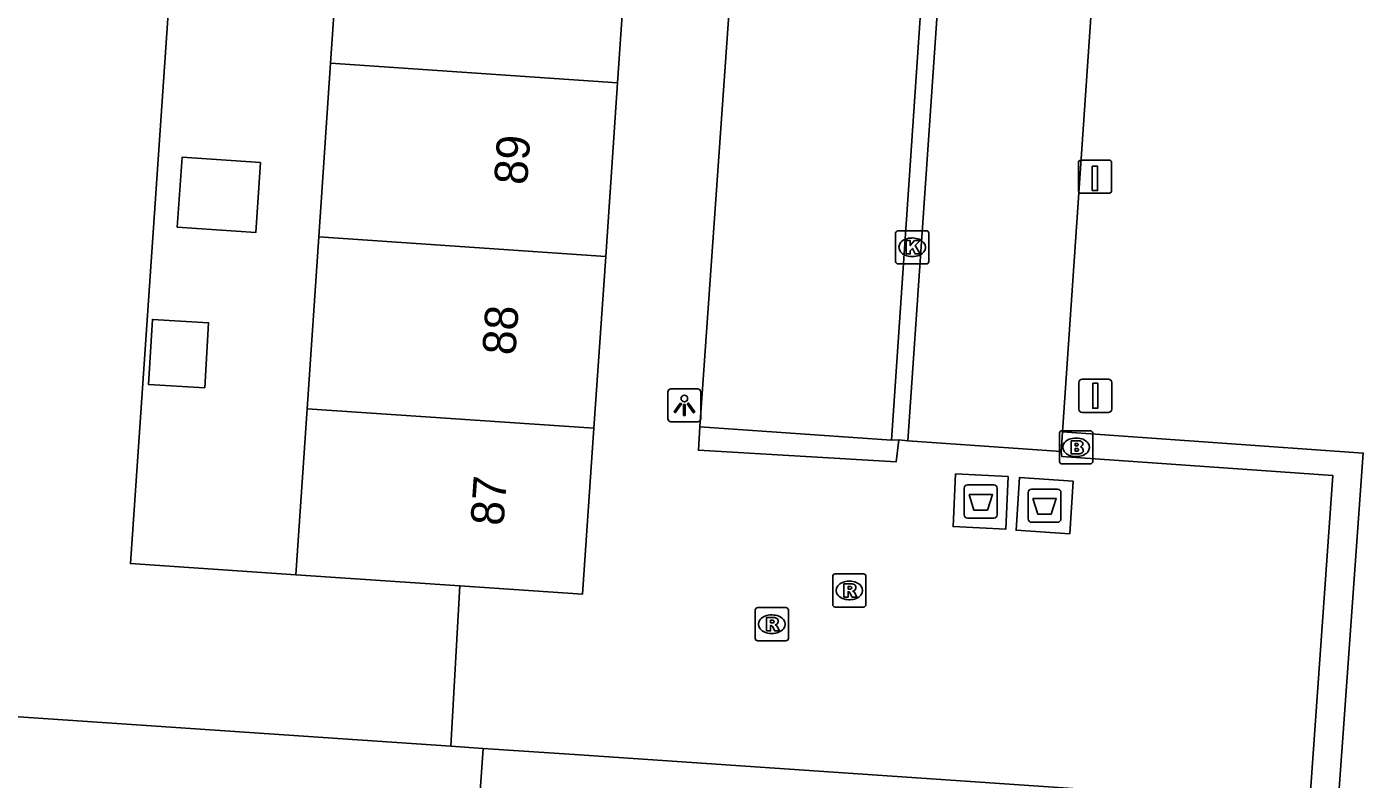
# Model space of a CAD drawing. Extents: x 161848 to 162726, y 385382 to 386521.
# Drawn here: x 162098.13 to 162138.42, y 385671.53 to 385694.21 of the extents above; entities that cross this region are included whole.
import ezdxf

# ---------------------------------------------------------------- set-up
doc = ezdxf.new("R2010")
doc.units = 0
for name, color, linetype in [('IMGEO_Afval_apart_plaats', 7, 'Continuous'), ('IMGEO_Brandkraan', 7, 'Continuous'), ('IMGEO_Erf', 7, 'Continuous'), ('IMGEO_Haag', 7, 'Continuous'), ('IMGEO_Hek', 7, 'Continuous'), ('IMGEO_Kolk', 7, 'Continuous'), ('IMGEO_Laadpaal', 7, 'Continuous'), ('IMGEO_Lichtpunt', 7, 'Continuous'), ('IMGEO_Muur', 7, 'Continuous'), ('IMGEO_Pand', 7, 'Continuous'), ('IMGEO_Pand_nummerreeks', 7, 'Continuous'), ('IMGEO_Parkeervlak_open', 7, 'Continuous'), ('IMGEO_Rijbaan_lokaal_open', 7, 'Continuous'), ('IMGEO_Rioolput', 7, 'Continuous'), ('IMGEO_Verkeersbordpaal', 7, 'Continuous'), ('IMGEO_Voetpad_gesloten', 7, 'Continuous'), ('IMGEO_Voetpad_open', 7, 'Continuous')]:
    doc.layers.add(name, color=color, linetype=linetype)

msp = doc.modelspace()

# ---------------------------------------------------------------- linework, layer by layer
at = {"layer": 'IMGEO_Afval_apart_plaats'}
for p, q in [((162126.394, 385679.497), (162126.394, 385680.297)), ((162126.394, 385680.297), (162126.394, 385679.497)), ((162126.494, 385680.397), (162127.284, 385680.397)), ((162127.284, 385680.397), (162126.494, 385680.397)), ((162127.384, 385680.297), (162127.384, 385679.497)), ((162127.384, 385679.497), (162127.384, 385680.297)), ((162128.318, 385679.372), (162128.318, 385680.172)), ((162128.318, 385680.172), (162128.318, 385679.372)), ((162128.418, 385680.272), (162129.208, 385680.272)), ((162129.208, 385680.272), (162128.418, 385680.272)), ((162129.308, 385680.172), (162129.308, 385679.372)), ((162129.308, 385679.372), (162129.308, 385680.172)), ((162127.284, 385679.397), (162126.494, 385679.397)), ((162126.494, 385679.397), (162127.284, 385679.397)), ((162129.208, 385679.272), (162128.418, 385679.272)), ((162128.418, 385679.272), (162129.208, 385679.272))]:
    msp.add_line(p, q, dxfattribs=at)
for points in [[(162126.537, 385680.111), (162127.241, 385680.111), (162127.092, 385679.641), (162126.686, 385679.641), (162126.537, 385680.111)], [(162128.461, 385679.986), (162129.165, 385679.986), (162129.016, 385679.516), (162128.61, 385679.516), (162128.461, 385679.986)]]:
    msp.add_lwpolyline(points, dxfattribs=at)
for centre, start, end in [((162126.494, 385680.297), 90, 180), ((162126.494, 385680.297), 90, 180), ((162127.284, 385680.297), 0, 90), ((162127.284, 385680.297), 360, 90), ((162128.418, 385680.172), 90, 180), ((162128.418, 385680.172), 90, 180), ((162129.208, 385680.172), 0, 90), ((162129.208, 385680.172), 360, 90), ((162126.494, 385679.497), 180, 270), ((162126.494, 385679.497), 180, 270), ((162127.284, 385679.497), 270, 0), ((162127.284, 385679.497), 270, 0), ((162128.418, 385679.372), 180, 270), ((162128.418, 385679.372), 180, 270), ((162129.208, 385679.372), 270, 0), ((162129.208, 385679.372), 270, 0)]:
    msp.add_arc(centre, 0.1, start, end, dxfattribs=at)
at = {"layer": 'IMGEO_Brandkraan'}
for p, q in [((162129.265, 385681.104), (162129.265, 385681.956)), ((162129.34, 385682.03), (162130.192, 385682.03)), ((162129.753, 385681.81), (162129.778, 385681.81)), ((162130.266, 385681.956), (162130.266, 385681.104)), ((162130.192, 385681.03), (162129.34, 385681.03)), ((162129.776, 385681.25), (162129.751, 385681.25))]:
    msp.add_line(p, q, dxfattribs=at)
for points in [[(162129.265, 385681.104), (162129.265, 385681.956)], [(162129.34, 385682.03), (162130.192, 385682.03)], [(162129.613, 385681.73), (162129.613, 385681.33), (162129.826, 385681.33)], [(162129.844, 385681.73), (162129.613, 385681.73)], [(162130.266, 385681.956), (162130.266, 385681.104)], [(162129.792, 385681.649), (162129.738, 385681.649), (162129.738, 385681.573)], [(162129.738, 385681.573), (162129.791, 385681.573)], [(162129.8, 385681.497), (162129.738, 385681.497), (162129.738, 385681.416)], [(162129.738, 385681.416), (162129.8, 385681.416)], [(162130.192, 385681.03), (162129.34, 385681.03)]]:
    msp.add_lwpolyline(points, dxfattribs=at)
for centre, radius, start, end in [((162129.342, 385681.954), 0.0765, 91.552, 178.448), ((162129.342, 385681.954), 0.0765, 91.552, 178.448), ((162129.848, 385681.585), 0.145, 59.4692, 91.5367), ((162130.19, 385681.954), 0.0765, 1.552, 88.448), ((162130.19, 385681.954), 0.0765, 1.552, 88.448), ((162129.793, 385681.611), 0.0379, 267.8285, 90.9355), ((162129.801, 385681.456), 0.0404, 269.8759, 90.5077), ((162129.832, 385681.581), 0.251, 268.6676, 293.5347), ((162129.873, 385681.632), 0.0922, 285.5137, 58.1501), ((162129.878, 385681.44), 0.105, 301.3115, 78.989), ((162129.342, 385681.106), 0.0765, 181.552, 268.448), ((162129.342, 385681.106), 0.0765, 181.552, 268.448), ((162130.19, 385681.106), 0.0765, 271.552, 358.448), ((162130.19, 385681.106), 0.0765, 271.552, 358.448)]:
    msp.add_arc(centre, radius, start, end, dxfattribs=at)
for centre, major_axis, ratio, start_param, end_param in [((162129.752, 385681.53), (-0.387, 0.002), 0.722429, 4.712389, 7.853982), ((162129.777, 385681.53), (-0.39, 0.002), 0.717154, 1.570796, 4.712389)]:
    msp.add_ellipse(centre, major_axis=major_axis, ratio=ratio, start_param=start_param, end_param=end_param, dxfattribs=at)
at = {"layer": 'IMGEO_Erf'}
msp.add_lwpolyline([(162108.35, 385708.642), (162103.379, 385708.994), (162101.257, 385678.025), (162106.241, 385677.689)], dxfattribs=at)
at = {"layer": 'IMGEO_Haag'}
msp.add_lwpolyline([(162129.353, 385681.999), (162138.422, 385681.358), (162136.486, 385654.387)], dxfattribs=at)
at = {"layer": 'IMGEO_Hek'}
msp.add_lwpolyline([(162111.19, 385677.357), (162110.912, 385672.522)], dxfattribs=at)
at = {"layer": 'IMGEO_Kolk'}
for p, q in [((162124.324, 385687.133), (162124.324, 385687.985)), ((162124.399, 385688.059), (162125.251, 385688.059)), ((162124.812, 385687.839), (162124.837, 385687.839)), ((162125.325, 385687.985), (162125.325, 385687.133)), ((162125.251, 385687.059), (162124.399, 385687.059)), ((162124.835, 385687.279), (162124.81, 385687.279))]:
    msp.add_line(p, q, dxfattribs=at)
for points in [[(162124.324, 385687.133), (162124.324, 385687.985)], [(162124.399, 385688.059), (162125.251, 385688.059)], [(162125.325, 385687.985), (162125.325, 385687.133)], [(162124.645, 385687.759), (162124.768, 385687.759), (162124.768, 385687.608), (162124.898, 385687.759), (162125.062, 385687.759), (162124.916, 385687.608), (162125.069, 385687.359), (162124.917, 385687.359), (162124.832, 385687.523), (162124.768, 385687.456), (162124.768, 385687.359), (162124.645, 385687.359), (162124.645, 385687.759)], [(162125.251, 385687.059), (162124.399, 385687.059)]]:
    msp.add_lwpolyline(points, dxfattribs=at)
for centre, start, end in [((162124.401, 385687.983), 91.552, 178.448), ((162124.401, 385687.983), 91.552, 178.448), ((162125.249, 385687.983), 1.552, 88.448), ((162125.249, 385687.983), 1.552, 88.448), ((162124.401, 385687.135), 181.552, 268.448), ((162124.401, 385687.135), 181.552, 268.448), ((162125.249, 385687.135), 271.552, 358.448), ((162125.249, 385687.135), 271.552, 358.448)]:
    msp.add_arc(centre, 0.0765, start, end, dxfattribs=at)
for centre, major_axis, ratio, start_param, end_param in [((162124.811, 385687.559), (-0.387, 0.002), 0.722429, 4.712389, 7.853982), ((162124.836, 385687.559), (-0.39, 0.002), 0.717154, 1.570796, 4.712389)]:
    msp.add_ellipse(centre, major_axis=major_axis, ratio=ratio, start_param=start_param, end_param=end_param, dxfattribs=at)
at = {"layer": 'IMGEO_Laadpaal'}
for p, q in [((162130.752, 385690.186), (162129.911, 385690.186)), ((162130.752, 385690.186), (162129.911, 385690.186)), ((162129.836, 385690.102), (162129.836, 385689.261)), ((162129.836, 385690.102), (162129.836, 385689.261)), ((162130.836, 385689.27), (162130.836, 385690.111)), ((162130.836, 385689.27), (162130.836, 385690.111)), ((162129.92, 385689.186), (162130.761, 385689.186)), ((162129.92, 385689.186), (162130.761, 385689.186))]:
    msp.add_line(p, q, dxfattribs=at)
msp.add_lwpolyline([(162130.251, 385689.999), (162130.411, 385689.999), (162130.411, 385689.266), (162130.251, 385689.266), (162130.251, 385689.999)], dxfattribs=at)
for centre, start, end in [((162129.914, 385690.108), 92.4484, 184.2845), ((162129.914, 385690.108), 92.4484, 184.2845), ((162130.758, 385690.108), 2.4484, 94.2845), ((162130.758, 385690.108), 2.4484, 94.2845), ((162129.914, 385689.264), 182.4484, 274.2845), ((162129.914, 385689.264), 182.4484, 274.2845), ((162130.758, 385689.264), 272.4484, 4.2845), ((162130.758, 385689.264), 272.4484, 4.2845)]:
    msp.add_arc(centre, 0.0779, start, end, dxfattribs=at)
at = {"layer": 'IMGEO_Lichtpunt'}
for p, q in [((162117.457, 385683.2), (162117.457, 385682.393)), ((162117.457, 385683.2), (162117.457, 385682.393)), ((162118.359, 385683.295), (162117.551, 385683.295)), ((162118.359, 385683.295), (162117.551, 385683.295)), ((162118.453, 385682.393), (162118.453, 385683.2)), ((162118.453, 385682.393), (162118.453, 385683.2)), ((162117.551, 385682.299), (162118.359, 385682.299)), ((162117.551, 385682.299), (162118.359, 385682.299))]:
    msp.add_line(p, q, dxfattribs=at)
for points in [[(162117.831, 385682.864), (162117.87, 385682.836), (162117.682, 385682.574), (162117.644, 385682.601), (162117.831, 385682.864)], [(162117.933, 385682.816), (162117.98, 385682.816), (162117.98, 385682.494), (162117.933, 385682.494), (162117.933, 385682.816)], [(162118.043, 385682.836), (162118.081, 385682.863), (162118.268, 385682.601), (162118.229, 385682.573), (162118.043, 385682.836)]]:
    msp.add_lwpolyline(points, dxfattribs=at)
msp.add_circle((162117.956, 385682.998), 0.0994, dxfattribs=at)
for centre, start, end in [((162117.551, 385683.2), 90, 180), ((162117.551, 385683.2), 90, 180), ((162118.359, 385683.2), 0, 90), ((162118.359, 385683.2), 0, 90), ((162117.551, 385682.393), 180, 270), ((162117.551, 385682.393), 180, 270), ((162118.359, 385682.393), 270, 0), ((162118.359, 385682.393), 270, 360)]:
    msp.add_arc(centre, 0.0946, start, end, dxfattribs=at)
at = {"layer": 'IMGEO_Muur'}
msp.add_lwpolyline([(162106.241, 385677.689), (162101.257, 385678.025), (162103.379, 385708.994), (162108.35, 385708.642)], dxfattribs=at)
at = {"layer": 'IMGEO_Pand'}
for points in [[(162107.291, 385693.104), (162107.641, 385698.23)], [(162116.29, 385697.64), (162115.94, 385692.515)], [(162106.935, 385687.875), (162107.291, 385693.104)], [(162115.94, 385692.515), (162107.291, 385693.104)], [(162115.94, 385692.515), (162115.584, 385687.286)], [(162105.178, 385690.11), (162105.034, 385688.004), (162102.67, 385688.166), (162102.813, 385690.271), (162105.178, 385690.11)], [(162106.582, 385682.695), (162106.935, 385687.875)], [(162106.935, 385687.875), (162115.584, 385687.286)], [(162115.584, 385687.286), (162115.23, 385682.106)], [(162103.502, 385683.325), (162103.615, 385685.285), (162101.919, 385685.383), (162101.806, 385683.423), (162103.502, 385683.325)], [(162106.241, 385677.689), (162106.582, 385682.695)], [(162115.23, 385682.106), (162106.582, 385682.695)], [(162115.23, 385682.106), (162114.889, 385677.109), (162111.19, 385677.357)], [(162110.912, 385672.522), (162058.2, 385676.103), (162034.17, 385677.885)], [(162111.19, 385677.357), (162106.241, 385677.689)], [(162111.889, 385672.456), (162110.912, 385672.522)], [(162110.547, 385653.275), (162111.889, 385672.456)], [(162111.889, 385672.456), (162114.644, 385672.269), (162131.582, 385671.118), (162131.538, 385670.424), (162130.39, 385670.497), (162129.921, 385663.713), (162131.069, 385663.643), (162131.027, 385662.949), (162128.082, 385663.127), (162127.921, 385659.704), (162130.865, 385659.507), (162130.818, 385658.804), (162129.463, 385658.887), (162129.006, 385652.172)]]:
    msp.add_lwpolyline(points, dxfattribs=at)
at = {"layer": 'IMGEO_Parkeervlak_open'}
for points in [[(162131.03, 385706.552), (162129.353, 385681.999)], [(162129.353, 385681.999), (162129.312, 385681.4)]]:
    msp.add_lwpolyline(points, dxfattribs=at)
at = {"layer": 'IMGEO_Rijbaan_lokaal_open'}
for points in [[(162120.186, 385710.552), (162120.068, 385709.079), (162120.176, 385707.147), (162118.427, 385682.147)], [(162124.197, 385681.746), (162125.923, 385707.05)], [(162126.424, 385706.892), (162124.693, 385681.723)], [(162118.427, 385682.147), (162124.197, 385681.746)], [(162124.197, 385681.746), (162124.424, 385681.752)], [(162124.693, 385681.723), (162124.424, 385681.752)]]:
    msp.add_lwpolyline(points, dxfattribs=at)
at = {"layer": 'IMGEO_Rioolput'}
for p, q in [((162122.504, 385677.717), (162123.356, 385677.717)), ((162122.429, 385676.791), (162122.429, 385677.643)), ((162122.917, 385677.497), (162122.942, 385677.497)), ((162123.43, 385677.643), (162123.43, 385676.791)), ((162122.94, 385676.937), (162122.915, 385676.937)), ((162120.092, 385675.774), (162120.092, 385676.626)), ((162120.167, 385676.7), (162121.019, 385676.7)), ((162121.093, 385676.626), (162121.093, 385675.774)), ((162123.356, 385676.717), (162122.504, 385676.717)), ((162120.58, 385676.48), (162120.605, 385676.48)), ((162121.019, 385675.7), (162120.167, 385675.7)), ((162120.603, 385675.92), (162120.578, 385675.92))]:
    msp.add_line(p, q, dxfattribs=at)
for points in [[(162122.504, 385677.717), (162123.356, 385677.717)], [(162122.429, 385676.791), (162122.429, 385677.643)], [(162123.018, 385677.415), (162122.766, 385677.417), (162122.766, 385677.017)], [(162122.944, 385677.336), (162122.89, 385677.336), (162122.89, 385677.255)], [(162123.43, 385677.643), (162123.43, 385676.791)], [(162122.766, 385677.017), (162122.89, 385677.017), (162122.89, 385677.179), (162122.901, 385677.179)], [(162122.89, 385677.255), (162122.942, 385677.255)], [(162122.948, 385677.15), (162123.019, 385677.017), (162123.159, 385677.017), (162123.094, 385677.143)], [(162120.092, 385675.774), (162120.092, 385676.626)], [(162120.167, 385676.7), (162121.019, 385676.7)], [(162121.093, 385676.626), (162121.093, 385675.774)], [(162123.356, 385676.717), (162122.504, 385676.717)], [(162120.681, 385676.398), (162120.429, 385676.4), (162120.429, 385676)], [(162120.429, 385676), (162120.553, 385676), (162120.553, 385676.162), (162120.564, 385676.162)], [(162120.607, 385676.319), (162120.553, 385676.319), (162120.553, 385676.238)], [(162120.553, 385676.238), (162120.605, 385676.238)], [(162120.611, 385676.133), (162120.682, 385676), (162120.822, 385676), (162120.757, 385676.126)], [(162121.019, 385675.7), (162120.167, 385675.7)]]:
    msp.add_lwpolyline(points, dxfattribs=at)
for centre, radius, start, end in [((162122.506, 385677.641), 0.0765, 91.552, 178.448), ((162122.506, 385677.641), 0.0765, 91.552, 178.448), ((162123.354, 385677.641), 0.0765, 1.552, 88.448), ((162123.354, 385677.641), 0.0765, 1.552, 88.448), ((162122.95, 385677.24), 0.0964, 77.0061, 93.1865), ((162122.964, 385677.297), 0.0378, 276.6634, 79.6772), ((162123.017, 385677.305), 0.109, 350.3612, 89.416), ((162122.9, 385677.126), 0.0533, 26.0293, 88.6989), ((162122.926, 385677.444), 0.19, 274.7715, 282.9687), ((162123.015, 385677.305), 0.112, 277.5842, 350.9817), ((162122.999, 385677.09), 0.108, 29.5134, 73.7905), ((162120.169, 385676.624), 0.0765, 91.552, 178.448), ((162120.169, 385676.624), 0.0765, 91.552, 178.448), ((162121.017, 385676.624), 0.0765, 1.552, 88.448), ((162121.017, 385676.624), 0.0765, 1.552, 88.448), ((162122.506, 385676.793), 0.0765, 181.552, 268.448), ((162122.506, 385676.793), 0.0765, 181.552, 268.448), ((162123.354, 385676.793), 0.0765, 271.552, 358.448), ((162123.354, 385676.793), 0.0765, 271.552, 358.448), ((162120.563, 385676.109), 0.0533, 26.0293, 88.6989), ((162120.589, 385676.427), 0.19, 274.7715, 282.9687), ((162120.613, 385676.223), 0.0964, 77.0061, 93.1865), ((162120.627, 385676.28), 0.0378, 276.6634, 79.6772), ((162120.68, 385676.288), 0.109, 350.3612, 89.416), ((162120.678, 385676.288), 0.112, 277.5842, 350.9817), ((162120.662, 385676.073), 0.108, 29.5134, 73.7905), ((162120.169, 385675.776), 0.0765, 181.552, 268.448), ((162120.169, 385675.776), 0.0765, 181.552, 268.448), ((162121.017, 385675.776), 0.0765, 271.552, 358.448), ((162121.017, 385675.776), 0.0765, 271.552, 358.448)]:
    msp.add_arc(centre, radius, start, end, dxfattribs=at)
for centre, major_axis, ratio, start_param, end_param in [((162122.916, 385677.217), (-0.387, 0.002), 0.722429, 4.712389, 7.853982), ((162122.941, 385677.217), (-0.39, 0.002), 0.717154, 1.570796, 4.712389), ((162120.579, 385676.2), (-0.387, 0.002), 0.722429, 4.712389, 7.853982), ((162120.604, 385676.2), (-0.39, 0.002), 0.717154, 1.570796, 4.712389)]:
    msp.add_ellipse(centre, major_axis=major_axis, ratio=ratio, start_param=start_param, end_param=end_param, dxfattribs=at)
at = {"layer": 'IMGEO_Verkeersbordpaal'}
for p, q in [((162129.848, 385682.684), (162129.848, 385683.484)), ((162129.848, 385683.484), (162129.848, 385682.684)), ((162129.948, 385683.584), (162130.738, 385683.584)), ((162130.738, 385683.584), (162129.948, 385683.584)), ((162130.838, 385683.484), (162130.838, 385682.684)), ((162130.838, 385682.684), (162130.838, 385683.484)), ((162130.738, 385682.584), (162129.948, 385682.584)), ((162129.948, 385682.584), (162130.738, 385682.584))]:
    msp.add_line(p, q, dxfattribs=at)
msp.add_lwpolyline([(162130.268, 385683.459), (162130.418, 385683.459), (162130.418, 385682.709), (162130.268, 385682.709), (162130.268, 385683.459)], dxfattribs=at)
for centre, start, end in [((162129.948, 385683.484), 90, 180), ((162129.948, 385683.484), 90, 180), ((162130.738, 385683.484), 0, 90), ((162130.738, 385683.484), 360, 90), ((162129.948, 385682.684), 180, 270), ((162129.948, 385682.684), 180, 270), ((162130.738, 385682.684), 270, 0), ((162130.738, 385682.684), 270, 0)]:
    msp.add_arc(centre, 0.1, start, end, dxfattribs=at)
at = {"layer": 'IMGEO_Voetpad_gesloten'}
for points in [[(162127.721, 385680.654), (162127.647, 385679.066), (162126.058, 385679.141), (162126.132, 385680.728), (162127.721, 385680.654)], [(162129.673, 385680.513), (162129.572, 385678.928), (162127.954, 385679.03), (162128.055, 385680.616), (162129.673, 385680.513)]]:
    msp.add_lwpolyline(points, dxfattribs=at)
at = {"layer": 'IMGEO_Voetpad_open'}
for points in [[(162124.424, 385681.752), (162124.345, 385681.094), (162118.378, 385681.442), (162118.427, 385682.147)], [(162124.693, 385681.723), (162129.312, 385681.4)], [(162129.312, 385681.4), (162129.335, 385681.254), (162137.502, 385680.681), (162136.8, 385670.741)], [(162110.912, 385672.522), (162111.19, 385677.357)]]:
    msp.add_lwpolyline(points, dxfattribs=at)

# ---------------------------------------------------------------- texts
at = {"layer": 'IMGEO_Pand_nummerreeks'}
for s, p in [('89', (162113.214, 385689.421)), ('88', (162112.86, 385684.289)), ('87', (162112.504, 385679.148))]:
    msp.add_text(s, height=1, rotation=86.0486, dxfattribs=at).set_placement(p)

doc.saveas('drawing.dxf')
